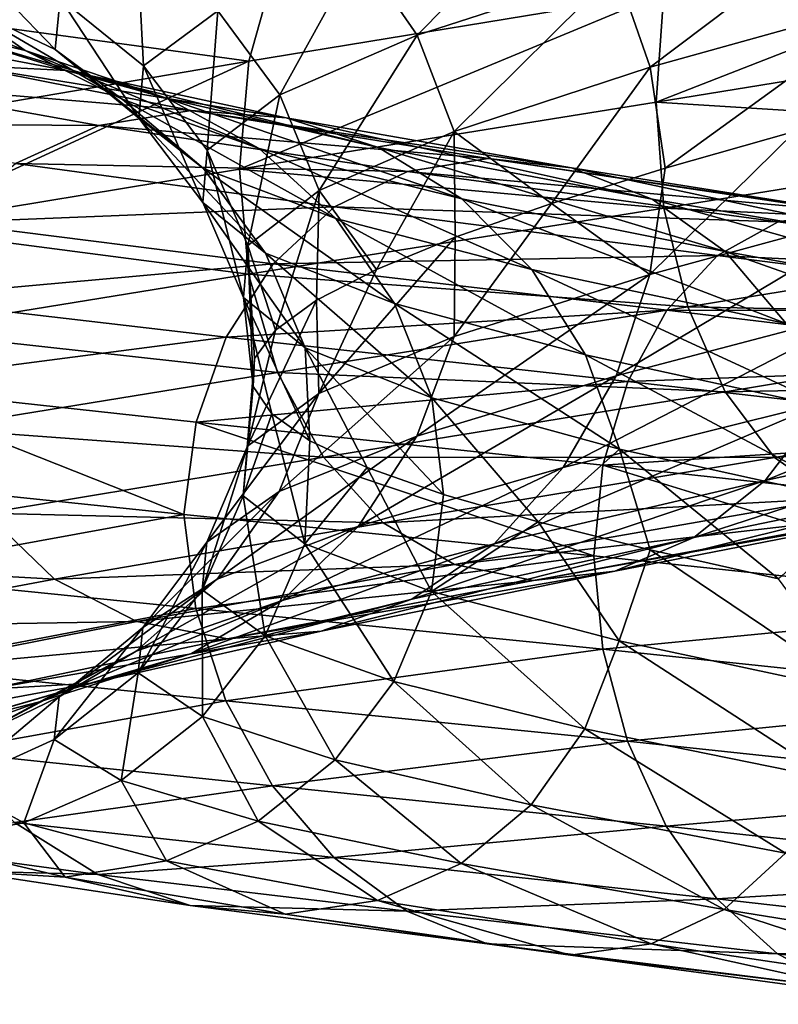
# Model space of a CAD drawing. Header units: metres. Extents: x -80 to 80, y -455 to 95.
# Tile 280 of 656: x -14.85 to -10.42, y -219.21 to -213.45. Entities that reach past the tile are written whole.
import ezdxf

# ---------------------------------------------------------------- set-up
doc = ezdxf.new("R2010")
doc.units = ezdxf.units.M
doc.layers.add('solid_501010_k_02', color=7, linetype='CONTINUOUS')
doc.layers.add('solid_501010_k_02_01', color=7, linetype='CONTINUOUS')

msp = doc.modelspace()

# ---------------------------------------------------------------- linework, layer by layer
at = {"layer": 'solid_501010_k_02'}
for points in [[(-12.529896, -213.545044, 1146.773682), (-12.869241, -213.053329, 1146.984009), (-11.6733, -212.675262, 1149.119019)], [(-11.365491, -213.167084, 1148.854858), (-12.529896, -213.545044, 1146.773682), (-11.6733, -212.675262, 1149.119019)], [(-11.169236, -213.73114, 1148.659302), (-11.365491, -213.167084, 1148.854858), (-9.87523, -212.754944, 1150.711548)], [(-9.704708, -213.321396, 1150.486084), (-11.169236, -213.73114, 1148.659302), (-9.87523, -212.754944, 1150.711548)], [(-8.342488, -212.843887, 1158.044189), (-11.134443, -213.93634, 1156.346924), (-8.37459, -213.487762, 1158.059326)], [(-8.342488, -212.843887, 1158.044189), (-11.08829, -213.297729, 1156.340454), (-11.134443, -213.93634, 1156.346924)], [(-14.129561, -213.724258, 1142.263794), (-14.61692, -213.327637, 1142.354126), (-14.167502, -213.007965, 1144.8479)], [(-13.695127, -213.401093, 1144.677002), (-14.129561, -213.724258, 1142.263794), (-14.167502, -213.007965, 1144.8479)], [(-14.645242, -213.628738, 1139.819824), (-15.2273, -213.351334, 1139.807251), (-15.197853, -213.057251, 1142.439575)], [(-14.61692, -213.327637, 1142.354126), (-14.645242, -213.628738, 1139.819824), (-15.197853, -213.057251, 1142.439575)], [(-13.334006, -213.893082, 1144.525024), (-13.695127, -213.401093, 1144.677002), (-12.869241, -213.053329, 1146.984009)], [(-12.529896, -213.545044, 1146.773682), (-13.334006, -213.893082, 1144.525024), (-12.869241, -213.053329, 1146.984009)], [(-13.343306, -213.087219, 1154.090942), (-15.35693, -213.444092, 1151.602539), (-13.514971, -213.696884, 1154.197998)], [(-13.343306, -213.087219, 1154.090942), (-13.514971, -213.696884, 1154.197998), (-11.08829, -213.297729, 1156.340454)], [(-12.313535, -214.106689, 1146.612061), (-12.529896, -213.545044, 1146.773682), (-11.365491, -213.167084, 1148.854858)], [(-11.169236, -213.73114, 1148.659302), (-12.313535, -214.106689, 1146.612061), (-11.365491, -213.167084, 1148.854858)], [(-14.82153, -213.634018, 1137.206543), (-15.447392, -213.481873, 1137.067627), (-15.870296, -213.209412, 1139.775391)], [(-15.2273, -213.351334, 1139.807251), (-14.82153, -213.634018, 1137.206543), (-15.870296, -213.209412, 1139.775391)], [(-11.08829, -213.297729, 1156.340454), (-13.569015, -214.327896, 1154.197998), (-11.134443, -213.93634, 1156.346924)], [(-11.08829, -213.297729, 1156.340454), (-13.514971, -213.696884, 1154.197998), (-13.569015, -214.327896, 1154.197998)], [(-14.254982, -213.91893, 1137.315674), (-14.82153, -213.634018, 1137.206543), (-15.2273, -213.351334, 1139.807251)], [(-14.645242, -213.628738, 1139.819824), (-14.254982, -213.91893, 1137.315674), (-15.2273, -213.351334, 1139.807251)], [(-14.156938, -214.029373, 1139.811157), (-14.645242, -213.628738, 1139.819824), (-14.61692, -213.327637, 1142.354126)], [(-14.129561, -213.724258, 1142.263794), (-14.156938, -214.029373, 1139.811157), (-14.61692, -213.327637, 1142.354126)], [(-9.704708, -213.321396, 1150.486084), (-11.080657, -214.322815, 1148.578369), (-11.169236, -213.73114, 1148.659302)], [(-9.704708, -213.321396, 1150.486084), (-10.318728, -214.105316, 1149.600586), (-11.080657, -214.322815, 1148.578369)], [(-13.756984, -214.216888, 1142.173096), (-14.129561, -213.724258, 1142.263794), (-13.695127, -213.401093, 1144.677002)], [(-13.334006, -213.893082, 1144.525024), (-13.756984, -214.216888, 1142.173096), (-13.695127, -213.401093, 1144.677002)], [(-14.580229, -213.751495, 1134.469482), (-15.189796, -213.720627, 1134.204712), (-16.093214, -213.463516, 1136.908813)], [(-15.447392, -213.481873, 1137.067627), (-14.580229, -213.751495, 1134.469482), (-16.093214, -213.463516, 1136.908813)], [(-15.35693, -213.444092, 1151.602539), (-15.554502, -214.043976, 1151.677368), (-13.514971, -213.696884, 1154.197998)], [(-13.989501, -213.914047, 1134.710938), (-14.580229, -213.751495, 1134.469482), (-15.447392, -213.481873, 1137.067627)], [(-14.82153, -213.634018, 1137.206543), (-13.989501, -213.914047, 1134.710938), (-15.447392, -213.481873, 1137.067627)], [(-8.37459, -213.487762, 1158.059326), (-11.134443, -213.93634, 1156.346924), (-8.343287, -214.111313, 1157.918823)], [(-13.103759, -214.452362, 1144.400269), (-13.334006, -213.893082, 1144.525024), (-12.529896, -213.545044, 1146.773682)], [(-12.313535, -214.106689, 1146.612061), (-13.103759, -214.452362, 1144.400269), (-12.529896, -213.545044, 1146.773682)], [(-13.454757, -214.20668, 1134.912476), (-13.989501, -213.914047, 1134.710938), (-14.82153, -213.634018, 1137.206543)], [(-14.254982, -213.91893, 1137.315674), (-13.454757, -214.20668, 1134.912476), (-14.82153, -213.634018, 1137.206543)], [(-13.779691, -214.324005, 1137.387817), (-14.254982, -213.91893, 1137.315674), (-14.645242, -213.628738, 1139.819824)], [(-14.156938, -214.029373, 1139.811157), (-13.779691, -214.324005, 1137.387817), (-14.645242, -213.628738, 1139.819824)], [(-13.514971, -213.696884, 1154.197998), (-15.621557, -214.66713, 1151.662354), (-13.569015, -214.327896, 1154.197998)], [(-13.514971, -213.696884, 1154.197998), (-15.554502, -214.043976, 1151.677368), (-15.621557, -214.66713, 1151.662354)], [(-15.189796, -213.720627, 1134.204712), (-13.850977, -213.984451, 1131.689453), (-15.780934, -213.822754, 1133.932983)], [(-13.295136, -214.027542, 1132.05249), (-13.850977, -213.984451, 1131.689453), (-15.189796, -213.720627, 1134.204712)], [(-14.580229, -213.751495, 1134.469482), (-13.295136, -214.027542, 1132.05249), (-15.189796, -213.720627, 1134.204712)], [(-12.756474, -214.200348, 1132.389038), (-13.295136, -214.027542, 1132.05249), (-14.580229, -213.751495, 1134.469482)], [(-13.989501, -213.914047, 1134.710938), (-12.756474, -214.200348, 1132.389038), (-14.580229, -213.751495, 1134.469482)], [(-13.783639, -214.523056, 1139.782715), (-14.156938, -214.029373, 1139.811157), (-14.129561, -213.724258, 1142.263794)], [(-13.756984, -214.216888, 1142.173096), (-13.783639, -214.523056, 1139.782715), (-14.129561, -213.724258, 1142.263794)], [(-11.169236, -213.73114, 1148.659302), (-11.74542, -214.529236, 1147.494263), (-12.313535, -214.106689, 1146.612061)], [(-11.169236, -213.73114, 1148.659302), (-11.080657, -214.322815, 1148.578369), (-11.74542, -214.529236, 1147.494263)], [(-15.780934, -213.822754, 1133.932983), (-14.390012, -214.072906, 1131.322144), (-16.316484, -214.059006, 1133.670044)], [(-13.850977, -213.984451, 1131.689453), (-14.390012, -214.072906, 1131.322144), (-15.780934, -213.822754, 1133.932983)], [(-13.006146, -214.61647, 1135.062134), (-13.454757, -214.20668, 1134.912476), (-14.254982, -213.91893, 1137.315674)], [(-13.779691, -214.324005, 1137.387817), (-13.006146, -214.61647, 1135.062134), (-14.254982, -213.91893, 1137.315674)], [(-12.268863, -214.500702, 1132.676514), (-12.756474, -214.200348, 1132.389038), (-13.989501, -213.914047, 1134.710938)], [(-13.454757, -214.20668, 1134.912476), (-12.268863, -214.500702, 1132.676514), (-13.989501, -213.914047, 1134.710938)], [(-13.519434, -214.773941, 1142.086914), (-13.756984, -214.216888, 1142.173096), (-13.334006, -213.893082, 1144.525024)], [(-13.103759, -214.452362, 1144.400269), (-13.519434, -214.773941, 1142.086914), (-13.334006, -213.893082, 1144.525024)], [(-13.850977, -213.984451, 1131.689453), (-12.115266, -214.265106, 1129.43396), (-14.390012, -214.072906, 1131.322144)], [(-11.62908, -214.319748, 1129.884888), (-12.115266, -214.265106, 1129.43396), (-13.850977, -213.984451, 1131.689453)], [(-13.295136, -214.027542, 1132.05249), (-11.62908, -214.319748, 1129.884888), (-13.850977, -213.984451, 1131.689453)], [(-11.134443, -213.93634, 1156.346924), (-13.569015, -214.327896, 1154.197998), (-11.089353, -214.55513, 1156.212402)], [(-11.134443, -213.93634, 1156.346924), (-11.089353, -214.55513, 1156.212402), (-8.343287, -214.111313, 1157.918823)], [(-13.416339, -214.819061, 1137.420776), (-13.779691, -214.324005, 1137.387817), (-14.156938, -214.029373, 1139.811157)], [(-13.783639, -214.523056, 1139.782715), (-13.416339, -214.819061, 1137.420776), (-14.156938, -214.029373, 1139.811157)], [(-11.157919, -214.502319, 1130.306274), (-11.62908, -214.319748, 1129.884888), (-13.295136, -214.027542, 1132.05249)], [(-12.756474, -214.200348, 1132.389038), (-11.157919, -214.502319, 1130.306274), (-13.295136, -214.027542, 1132.05249)], [(-14.390012, -214.072906, 1131.322144), (-14.87836, -214.294647, 1130.972534), (-16.316484, -214.059006, 1133.670044)], [(-14.390012, -214.072906, 1131.322144), (-12.586753, -214.340759, 1128.981323), (-14.87836, -214.294647, 1130.972534)], [(-12.115266, -214.265106, 1129.43396), (-12.586753, -214.340759, 1128.981323), (-14.390012, -214.072906, 1131.322144)], [(-11.170726, -214.943405, 1148.528442), (-11.080657, -214.322815, 1148.578369), (-10.318728, -214.105316, 1149.600586)], [(-9.706003, -214.544418, 1150.357788), (-11.170726, -214.943405, 1148.528442), (-10.318728, -214.105316, 1149.600586)], [(-12.313535, -214.106689, 1146.612061), (-12.767922, -214.913895, 1145.164307), (-13.103759, -214.452362, 1144.400269)], [(-12.313535, -214.106689, 1146.612061), (-12.30888, -214.72583, 1146.354004), (-12.767922, -214.913895, 1145.164307)], [(-12.313535, -214.106689, 1146.612061), (-11.74542, -214.529236, 1147.494263), (-12.30888, -214.72583, 1146.354004)], [(-8.343287, -214.111313, 1157.918823), (-11.089353, -214.55513, 1156.212402), (-8.238029, -214.692459, 1157.6427)], [(-13.545628, -215.078064, 1139.73584), (-13.783639, -214.523056, 1139.782715), (-13.756984, -214.216888, 1142.173096)], [(-13.519434, -214.773941, 1142.086914), (-13.545628, -215.078064, 1139.73584), (-13.756984, -214.216888, 1142.173096)], [(-11.859793, -214.915298, 1132.897705), (-12.268863, -214.500702, 1132.676514), (-13.454757, -214.20668, 1134.912476)], [(-13.006146, -214.61647, 1135.062134), (-11.859793, -214.915298, 1132.897705), (-13.454757, -214.20668, 1134.912476)], [(-10.731412, -214.810104, 1130.670288), (-11.157919, -214.502319, 1130.306274), (-12.756474, -214.200348, 1132.389038)], [(-12.268863, -214.500702, 1132.676514), (-10.731412, -214.810104, 1130.670288), (-12.756474, -214.200348, 1132.389038)], [(-12.115266, -214.265106, 1129.43396), (-10.030999, -214.572556, 1127.501099), (-12.586753, -214.340759, 1128.981323)], [(-9.628454, -214.63768, 1128.026855), (-10.030999, -214.572556, 1127.501099), (-12.115266, -214.265106, 1129.43396)], [(-11.62908, -214.319748, 1129.884888), (-9.628454, -214.63768, 1128.026855), (-12.115266, -214.265106, 1129.43396)], [(-13.569015, -214.327896, 1154.197998), (-15.621557, -214.66713, 1151.662354), (-13.516266, -214.941681, 1154.067383)], [(-14.87836, -214.294647, 1130.972534), (-13.013905, -214.548981, 1128.554199), (-15.288395, -214.640045, 1130.659546)], [(-12.586753, -214.340759, 1128.981323), (-13.013905, -214.548981, 1128.554199), (-14.87836, -214.294647, 1130.972534)], [(-12.663192, -215.113174, 1135.153931), (-13.006146, -214.61647, 1135.062134), (-13.779691, -214.324005, 1137.387817)], [(-13.416339, -214.819061, 1137.420776), (-12.663192, -215.113174, 1135.153931), (-13.779691, -214.324005, 1137.387817)], [(-13.569015, -214.327896, 1154.197998), (-13.516266, -214.941681, 1154.067383), (-11.089353, -214.55513, 1156.212402)], [(-11.170726, -214.943405, 1148.528442), (-11.74542, -214.529236, 1147.494263), (-11.080657, -214.322815, 1148.578369)], [(-9.238351, -214.829163, 1128.520386), (-9.628454, -214.63768, 1128.026855), (-11.62908, -214.319748, 1129.884888)], [(-11.157919, -214.502319, 1130.306274), (-9.238351, -214.829163, 1128.520386), (-11.62908, -214.319748, 1129.884888)], [(-12.586753, -214.340759, 1128.981323), (-10.421373, -214.636688, 1126.975708), (-13.013905, -214.548981, 1128.554199)], [(-10.030999, -214.572556, 1127.501099), (-10.421373, -214.636688, 1126.975708), (-12.586753, -214.340759, 1128.981323)], [(-13.103759, -214.452362, 1144.400269), (-13.358002, -215.268204, 1142.676514), (-13.519434, -214.773941, 1142.086914)], [(-13.103759, -214.452362, 1144.400269), (-13.119181, -215.094543, 1143.933838), (-13.358002, -215.268204, 1142.676514)], [(-13.103759, -214.452362, 1144.400269), (-12.767922, -214.913895, 1145.164307), (-13.119181, -215.094543, 1143.933838)], [(-10.373604, -215.229446, 1130.955566), (-10.731412, -214.810104, 1130.670288), (-12.268863, -214.500702, 1132.676514)], [(-11.859793, -214.915298, 1132.897705), (-10.373604, -215.229446, 1130.955566), (-12.268863, -214.500702, 1132.676514)], [(-8.885219, -215.143814, 1128.949707), (-9.238351, -214.829163, 1128.520386), (-11.157919, -214.502319, 1130.306274)], [(-10.731412, -214.810104, 1130.670288), (-8.885219, -215.143814, 1128.949707), (-11.157919, -214.502319, 1130.306274)], [(-13.013905, -214.548981, 1128.554199), (-13.372557, -214.880737, 1128.176025), (-15.288395, -214.640045, 1130.659546)], [(-13.18467, -215.372269, 1137.41272), (-13.416339, -214.819061, 1137.420776), (-13.783639, -214.523056, 1139.782715)], [(-13.545628, -215.078064, 1139.73584), (-13.18467, -215.372269, 1137.41272), (-13.783639, -214.523056, 1139.782715)], [(-11.089353, -214.55513, 1156.212402), (-13.516266, -214.941681, 1154.067383), (-10.949449, -215.133148, 1155.955811)], [(-13.013905, -214.548981, 1128.554199), (-10.775039, -214.832809, 1126.482544), (-13.372557, -214.880737, 1128.176025)], [(-10.421373, -214.636688, 1126.975708), (-10.775039, -214.832809, 1126.482544), (-13.013905, -214.548981, 1128.554199)], [(-12.315177, -215.3069, 1146.47876), (-12.30888, -214.72583, 1146.354004), (-11.74542, -214.529236, 1147.494263)], [(-11.170726, -214.943405, 1148.528442), (-12.315177, -215.3069, 1146.47876), (-11.74542, -214.529236, 1147.494263)], [(-11.368299, -215.535873, 1148.598877), (-11.170726, -214.943405, 1148.528442), (-9.706003, -214.544418, 1150.357788)], [(-9.877669, -215.145096, 1150.460571), (-11.368299, -215.535873, 1148.598877), (-9.706003, -214.544418, 1150.357788)], [(-11.089353, -214.55513, 1156.212402), (-10.949449, -215.133148, 1155.955811), (-8.238029, -214.692459, 1157.6427)], [(-11.547066, -215.413895, 1133.044067), (-11.859793, -214.915298, 1132.897705), (-13.006146, -214.61647, 1135.062134)], [(-12.663192, -215.113174, 1135.153931), (-11.547066, -215.413895, 1133.044067), (-13.006146, -214.61647, 1135.062134)], [(-10.030999, -214.572556, 1127.501099), (-7.660126, -214.916122, 1125.942627), (-10.421373, -214.636688, 1126.975708)], [(-15.621557, -214.66713, 1151.662354), (-15.555992, -215.273956, 1151.544556), (-13.516266, -214.941681, 1154.067383)], [(-15.288395, -214.640045, 1130.659546), (-13.372557, -214.880737, 1128.176025), (-15.602272, -215.081818, 1130.397705)], [(-10.421373, -214.636688, 1126.975708), (-7.958233, -214.970383, 1125.359131), (-10.775039, -214.832809, 1126.482544)], [(-7.660126, -214.916122, 1125.942627), (-7.958233, -214.970383, 1125.359131), (-10.421373, -214.636688, 1126.975708)], [(-13.105508, -215.639542, 1144.264648), (-12.767922, -214.913895, 1145.164307), (-12.30888, -214.72583, 1146.354004)], [(-12.315177, -215.3069, 1146.47876), (-13.105508, -215.639542, 1144.264648), (-12.30888, -214.72583, 1146.354004)], [(-8.238029, -214.692459, 1157.6427), (-10.949449, -215.133148, 1155.955811), (-8.072939, -215.19104, 1157.251465)], [(-13.519434, -214.773941, 1142.086914), (-13.488333, -215.598892, 1140.124634), (-13.545628, -215.078064, 1139.73584)], [(-13.519434, -214.773941, 1142.086914), (-13.358002, -215.268204, 1142.676514), (-13.481264, -215.435715, 1141.404907)], [(-13.519434, -214.773941, 1142.086914), (-13.481264, -215.435715, 1141.404907), (-13.488333, -215.598892, 1140.124634)], [(-12.444529, -215.664902, 1135.182983), (-12.663192, -215.113174, 1135.153931), (-13.416339, -214.819061, 1137.420776)], [(-13.18467, -215.372269, 1137.41272), (-12.444529, -215.664902, 1135.182983), (-13.416339, -214.819061, 1137.420776)], [(-10.775039, -214.832809, 1126.482544), (-11.07199, -215.152481, 1126.048584), (-13.372557, -214.880737, 1128.176025)], [(-10.775039, -214.832809, 1126.482544), (-8.228309, -215.156265, 1124.812988), (-11.07199, -215.152481, 1126.048584)], [(-7.958233, -214.970383, 1125.359131), (-8.228309, -215.156265, 1124.812988), (-10.775039, -214.832809, 1126.482544)], [(-8.588966, -215.567627, 1129.289307), (-8.885219, -215.143814, 1128.949707), (-10.731412, -214.810104, 1130.670288)], [(-10.373604, -215.229446, 1130.955566), (-8.588966, -215.567627, 1129.289307), (-10.731412, -214.810104, 1130.670288)], [(-13.372557, -214.880737, 1128.176025), (-13.6471, -215.309494, 1127.863892), (-15.602272, -215.081818, 1130.397705)], [(-13.372557, -214.880737, 1128.176025), (-11.07199, -215.152481, 1126.048584), (-13.6471, -215.309494, 1127.863892)], [(-13.516266, -214.941681, 1154.067383), (-15.555992, -215.273956, 1151.544556), (-13.345744, -215.516083, 1153.83606)], [(-13.516266, -214.941681, 1154.067383), (-13.345744, -215.516083, 1153.83606), (-10.949449, -215.133148, 1155.955811)], [(-13.105508, -215.639542, 1144.264648), (-13.119181, -215.094543, 1143.933838), (-12.767922, -214.913895, 1145.164307)], [(-12.53299, -215.889908, 1146.513062), (-12.315177, -215.3069, 1146.47876), (-11.170726, -214.943405, 1148.528442)], [(-11.368299, -215.535873, 1148.598877), (-12.53299, -215.889908, 1146.513062), (-11.170726, -214.943405, 1148.528442)], [(-10.100066, -215.730042, 1131.150513), (-10.373604, -215.229446, 1130.955566), (-11.859793, -214.915298, 1132.897705)], [(-11.547066, -215.413895, 1133.044067), (-10.100066, -215.730042, 1131.150513), (-11.859793, -214.915298, 1132.897705)], [(-15.602272, -215.081818, 1130.397705), (-13.6471, -215.309494, 1127.863892), (-15.803, -215.591507, 1130.20105)], [(-13.545628, -215.078064, 1139.73584), (-13.488333, -215.598892, 1140.124634), (-13.37958, -215.758896, 1138.846924)], [(-13.545628, -215.078064, 1139.73584), (-13.37958, -215.758896, 1138.846924), (-13.15685, -215.916351, 1137.588379)], [(-13.545628, -215.078064, 1139.73584), (-13.15685, -215.916351, 1137.588379), (-13.18467, -215.372269, 1137.41272)], [(-13.521237, -215.94751, 1141.949097), (-13.358002, -215.268204, 1142.676514), (-13.119181, -215.094543, 1143.933838)], [(-13.105508, -215.639542, 1144.264648), (-13.521237, -215.94751, 1141.949097), (-13.119181, -215.094543, 1143.933838)], [(-10.949449, -215.133148, 1155.955811), (-13.345744, -215.516083, 1153.83606), (-10.730022, -215.630203, 1155.596069)], [(-11.347675, -215.964432, 1133.107544), (-11.547066, -215.413895, 1133.044067), (-12.663192, -215.113174, 1135.153931)], [(-12.444529, -215.664902, 1135.182983), (-11.347675, -215.964432, 1133.107544), (-12.663192, -215.113174, 1135.153931)], [(-10.949449, -215.133148, 1155.955811), (-10.730022, -215.630203, 1155.596069), (-8.072939, -215.19104, 1157.251465)], [(-11.07199, -215.152481, 1126.048584), (-11.299303, -215.569778, 1125.693726), (-13.6471, -215.309494, 1127.863892)], [(-11.677239, -216.07222, 1148.751953), (-11.368299, -215.535873, 1148.598877), (-9.877669, -215.145096, 1150.460571)], [(-10.146102, -215.69101, 1150.663452), (-11.677239, -216.07222, 1148.751953), (-9.877669, -215.145096, 1150.460571)], [(-11.07199, -215.152481, 1126.048584), (-8.455073, -215.465775, 1124.334351), (-11.299303, -215.569778, 1125.693726)], [(-8.228309, -215.156265, 1124.812988), (-8.455073, -215.465775, 1124.334351), (-11.07199, -215.152481, 1126.048584)], [(-13.6471, -215.309494, 1127.863892), (-13.822676, -215.807648, 1127.63501), (-15.803, -215.591507, 1130.20105)], [(-15.555992, -215.273956, 1151.544556), (-15.359736, -215.84436, 1151.343262), (-13.345744, -215.516083, 1153.83606)], [(-13.6471, -215.309494, 1127.863892), (-11.299303, -215.569778, 1125.693726), (-13.822676, -215.807648, 1127.63501)], [(-13.521237, -215.94751, 1141.949097), (-13.481264, -215.435715, 1141.404907), (-13.358002, -215.268204, 1142.676514)], [(-13.337299, -216.212082, 1144.260132), (-13.105508, -215.639542, 1144.264648), (-12.315177, -215.3069, 1146.47876)], [(-12.53299, -215.889908, 1146.513062), (-13.337299, -216.212082, 1144.260132), (-12.315177, -215.3069, 1146.47876)], [(-10.49677, -216.147812, 1150.956421), (-10.146102, -215.69101, 1150.663452), (-8.324318, -215.267502, 1152.291138)], [(-8.612022, -215.732697, 1152.638916), (-10.49677, -216.147812, 1150.956421), (-8.324318, -215.267502, 1152.291138)], [(-13.18467, -215.372269, 1137.41272), (-13.15685, -215.916351, 1137.588379), (-12.821924, -216.07283, 1136.358276)], [(-13.18467, -215.372269, 1137.41272), (-12.821924, -216.07283, 1136.358276), (-12.376366, -216.230179, 1135.16333)], [(-13.18467, -215.372269, 1137.41272), (-12.376366, -216.230179, 1135.16333), (-12.444529, -215.664902, 1135.182983)], [(-9.925662, -216.279724, 1131.244507), (-10.100066, -215.730042, 1131.150513), (-11.547066, -215.413895, 1133.044067)], [(-11.347675, -215.964432, 1133.107544), (-9.925662, -216.279724, 1131.244507), (-11.547066, -215.413895, 1133.044067)], [(-13.547435, -216.237793, 1139.595947), (-13.488333, -215.598892, 1140.124634), (-13.481264, -215.435715, 1141.404907)], [(-13.521237, -215.94751, 1141.949097), (-13.547435, -216.237793, 1139.595947), (-13.481264, -215.435715, 1141.404907)], [(-8.455073, -215.465775, 1124.334351), (-8.62866, -215.873505, 1123.944946), (-11.299303, -215.569778, 1125.693726)], [(-13.345744, -215.516083, 1153.83606), (-15.359736, -215.84436, 1151.343262), (-13.078296, -216.011719, 1153.516479)], [(-13.345744, -215.516083, 1153.83606), (-13.078296, -216.011719, 1153.516479), (-10.730022, -215.630203, 1155.596069)], [(-12.873584, -216.4151, 1146.610352), (-12.53299, -215.889908, 1146.513062), (-11.368299, -215.535873, 1148.598877)], [(-11.677239, -216.07222, 1148.751953), (-12.873584, -216.4151, 1146.610352), (-11.368299, -215.535873, 1148.598877)], [(-15.803, -215.591507, 1130.20105), (-13.893125, -216.346619, 1127.515869), (-15.878554, -216.139999, 1130.091797)], [(-15.803, -215.591507, 1130.20105), (-13.822676, -215.807648, 1127.63501), (-13.893125, -216.346619, 1127.515869)], [(-11.299303, -215.569778, 1125.693726), (-11.444672, -216.057831, 1125.437012), (-13.822676, -215.807648, 1127.63501)], [(-13.547435, -216.237793, 1139.595947), (-13.37958, -215.758896, 1138.846924), (-13.488333, -215.598892, 1140.124634)], [(-11.299303, -215.569778, 1125.693726), (-8.62866, -215.873505, 1123.944946), (-11.444672, -216.057831, 1125.437012)], [(-13.760382, -216.50885, 1141.903931), (-13.521237, -215.94751, 1141.949097), (-13.105508, -215.639542, 1144.264648)], [(-13.337299, -216.212082, 1144.260132), (-13.760382, -216.50885, 1141.903931), (-13.105508, -215.639542, 1144.264648)], [(-10.730022, -215.630203, 1155.596069), (-13.078296, -216.011719, 1153.516479), (-10.442995, -216.013809, 1155.153687)], [(-12.444529, -215.664902, 1135.182983), (-12.376366, -216.230179, 1135.16333), (-11.823582, -216.390106, 1134.010864)], [(-12.444529, -215.664902, 1135.182983), (-11.823582, -216.390106, 1134.010864), (-11.347675, -215.964432, 1133.107544)], [(-12.080827, -216.518585, 1148.980347), (-11.677239, -216.07222, 1148.751953), (-10.146102, -215.69101, 1150.663452)], [(-10.49677, -216.147812, 1150.956421), (-12.080827, -216.518585, 1148.980347), (-10.146102, -215.69101, 1150.663452)], [(-13.547435, -216.237793, 1139.595947), (-13.18643, -216.518326, 1137.270874), (-13.37958, -215.758896, 1138.846924)], [(-13.18643, -216.518326, 1137.270874), (-13.15685, -215.916351, 1137.588379), (-13.37958, -215.758896, 1138.846924)], [(-10.914412, -216.482178, 1151.328979), (-10.49677, -216.147812, 1150.956421), (-8.612022, -215.732697, 1152.638916)], [(-8.954675, -216.075577, 1153.076416), (-10.914412, -216.482178, 1151.328979), (-8.612022, -215.732697, 1152.638916)], [(-13.822676, -215.807648, 1127.63501), (-11.4989, -216.589432, 1125.300659), (-13.893125, -216.346619, 1127.515869)], [(-13.822676, -215.807648, 1127.63501), (-11.444672, -216.057831, 1125.437012), (-11.4989, -216.589432, 1125.300659)], [(-15.359736, -215.84436, 1151.343262), (-15.051929, -216.33876, 1151.071533), (-13.078296, -216.011719, 1153.516479)], [(-13.69975, -216.724854, 1144.297119), (-13.337299, -216.212082, 1144.260132), (-12.53299, -215.889908, 1146.513062)], [(-12.873584, -216.4151, 1146.610352), (-13.69975, -216.724854, 1144.297119), (-12.53299, -215.889908, 1146.513062)], [(-8.62866, -215.873505, 1123.944946), (-8.739671, -216.353195, 1123.666016), (-11.444672, -216.057831, 1125.437012)], [(-13.787043, -216.787521, 1139.509644), (-13.547435, -216.237793, 1139.595947), (-13.521237, -215.94751, 1141.949097)], [(-13.760382, -216.50885, 1141.903931), (-13.787043, -216.787521, 1139.509644), (-13.521237, -215.94751, 1141.949097)], [(-13.18643, -216.518326, 1137.270874), (-12.821924, -216.07283, 1136.358276), (-13.15685, -215.916351, 1137.588379)], [(-11.347675, -215.964432, 1133.107544), (-11.823582, -216.390106, 1134.010864), (-11.168512, -216.553925, 1132.911743)], [(-11.347675, -215.964432, 1133.107544), (-11.168512, -216.553925, 1132.911743), (-10.418626, -216.722549, 1131.879395)], [(-11.347675, -215.964432, 1133.107544), (-10.418626, -216.722549, 1131.879395), (-9.925662, -216.279724, 1131.244507)], [(-13.078296, -216.011719, 1153.516479), (-15.051929, -216.33876, 1151.071533), (-12.728453, -216.396271, 1153.127319)], [(-13.078296, -216.011719, 1153.516479), (-12.728453, -216.396271, 1153.127319), (-10.442995, -216.013809, 1155.153687)], [(-10.442995, -216.013809, 1155.153687), (-12.728453, -216.396271, 1153.127319), (-10.100859, -216.253815, 1154.650513)], [(-11.444672, -216.057831, 1125.437012), (-8.78678, -216.877762, 1123.523071), (-11.4989, -216.589432, 1125.300659)], [(-11.444672, -216.057831, 1125.437012), (-8.739671, -216.353195, 1123.666016), (-8.78678, -216.877762, 1123.523071)], [(-13.318519, -216.849228, 1146.766357), (-12.873584, -216.4151, 1146.610352), (-11.677239, -216.07222, 1148.751953)], [(-12.080827, -216.518585, 1148.980347), (-13.318519, -216.849228, 1146.766357), (-11.677239, -216.07222, 1148.751953)], [(-13.18643, -216.518326, 1137.270874), (-12.446189, -216.797821, 1135.039185), (-12.821924, -216.07283, 1136.358276)], [(-12.446189, -216.797821, 1135.039185), (-12.376366, -216.230179, 1135.16333), (-12.821924, -216.07283, 1136.358276)], [(-11.375404, -216.678497, 1151.760376), (-10.914412, -216.482178, 1151.328979), (-8.954675, -216.075577, 1153.076416)], [(-9.332893, -216.279999, 1153.579102), (-11.375404, -216.678497, 1151.760376), (-8.954675, -216.075577, 1153.076416)], [(-15.878554, -216.139999, 1130.091797), (-13.893125, -216.346619, 1127.515869), (-15.804515, -216.695145, 1130.057495)], [(-12.561496, -216.842255, 1149.276489), (-12.080827, -216.518585, 1148.980347), (-10.49677, -216.147812, 1150.956421)], [(-10.914412, -216.482178, 1151.328979), (-12.561496, -216.842255, 1149.276489), (-10.49677, -216.147812, 1150.956421)], [(-14.13433, -217.008255, 1141.878174), (-13.760382, -216.50885, 1141.903931), (-13.337299, -216.212082, 1144.260132)], [(-13.69975, -216.724854, 1144.297119), (-14.13433, -217.008255, 1141.878174), (-13.337299, -216.212082, 1144.260132)], [(-12.446189, -216.797821, 1135.039185), (-11.823582, -216.390106, 1134.010864), (-12.376366, -216.230179, 1135.16333)], [(-13.787043, -216.787521, 1139.509644), (-13.419653, -217.056351, 1137.143921), (-13.547435, -216.237793, 1139.595947)], [(-13.419653, -217.056351, 1137.143921), (-13.18643, -216.518326, 1137.270874), (-13.547435, -216.237793, 1139.595947)], [(-12.728453, -216.396271, 1153.127319), (-12.31144, -216.639679, 1152.687744), (-10.100859, -216.253815, 1154.650513)], [(-10.100859, -216.253815, 1154.650513), (-12.31144, -216.639679, 1152.687744), (-9.722902, -216.341034, 1154.114624)], [(-11.850767, -216.732422, 1152.222656), (-11.375404, -216.678497, 1151.760376), (-9.332893, -216.279999, 1153.579102)], [(-9.722902, -216.341034, 1154.114624), (-11.850767, -216.732422, 1152.222656), (-9.332893, -216.279999, 1153.579102)], [(-15.051929, -216.33876, 1151.071533), (-16.594011, -216.61647, 1148.330566), (-14.64929, -216.725006, 1150.745361)], [(-13.893125, -216.346619, 1127.515869), (-13.823999, -216.896179, 1127.48999), (-15.804515, -216.695145, 1130.057495)], [(-15.051929, -216.33876, 1151.071533), (-14.64929, -216.725006, 1150.745361), (-12.728453, -216.396271, 1153.127319)], [(-13.893125, -216.346619, 1127.515869), (-11.4989, -216.589432, 1125.300659), (-13.823999, -216.896179, 1127.48999)], [(-12.31144, -216.639679, 1152.687744), (-11.850767, -216.732422, 1152.222656), (-9.722902, -216.341034, 1154.114624)], [(-12.728453, -216.396271, 1153.127319), (-14.64929, -216.725006, 1150.745361), (-12.31144, -216.639679, 1152.687744)], [(-12.446189, -216.797821, 1135.039185), (-11.34919, -217.085129, 1132.961792), (-11.823582, -216.390106, 1134.010864)], [(-11.34919, -217.085129, 1132.961792), (-11.168512, -216.553925, 1132.911743), (-11.823582, -216.390106, 1134.010864)], [(-14.173239, -217.145264, 1144.375122), (-13.69975, -216.724854, 1144.297119), (-12.873584, -216.4151, 1146.610352)], [(-13.318519, -216.849228, 1146.766357), (-14.173239, -217.145264, 1144.375122), (-12.873584, -216.4151, 1146.610352)], [(-14.161716, -217.272964, 1139.420166), (-13.787043, -216.787521, 1139.509644), (-13.760382, -216.50885, 1141.903931)], [(-14.13433, -217.008255, 1141.878174), (-14.161716, -217.272964, 1139.420166), (-13.760382, -216.50885, 1141.903931)], [(-13.848433, -217.160294, 1146.976807), (-13.318519, -216.849228, 1146.766357), (-12.080827, -216.518585, 1148.980347)], [(-12.561496, -216.842255, 1149.276489), (-13.848433, -217.160294, 1146.976807), (-12.080827, -216.518585, 1148.980347)], [(-13.419653, -217.056351, 1137.143921), (-12.66632, -217.324402, 1134.873291), (-13.18643, -216.518326, 1137.270874)], [(-12.66632, -217.324402, 1134.873291), (-12.446189, -216.797821, 1135.039185), (-13.18643, -216.518326, 1137.270874)], [(-13.092054, -217.028305, 1149.623779), (-12.561496, -216.842255, 1149.276489), (-10.914412, -216.482178, 1151.328979)], [(-11.375404, -216.678497, 1151.760376), (-13.092054, -217.028305, 1149.623779), (-10.914412, -216.482178, 1151.328979)], [(-11.34919, -217.085129, 1132.961792), (-9.926986, -217.389435, 1131.09668), (-11.168512, -216.553925, 1132.911743)], [(-9.926986, -217.389435, 1131.09668), (-10.418626, -216.722549, 1131.879395), (-11.168512, -216.553925, 1132.911743)], [(-16.594011, -216.61647, 1148.330566), (-16.150124, -217.005142, 1148.075439), (-14.64929, -216.725006, 1150.745361)], [(-14.64929, -216.725006, 1150.745361), (-14.169346, -216.973083, 1150.381226), (-12.31144, -216.639679, 1152.687744)], [(-12.31144, -216.639679, 1152.687744), (-14.169346, -216.973083, 1150.381226), (-11.850767, -216.732422, 1152.222656)], [(-11.4989, -216.589432, 1125.300659), (-11.445768, -217.133423, 1125.290405), (-13.823999, -216.896179, 1127.48999)], [(-11.4989, -216.589432, 1125.300659), (-8.78678, -216.877762, 1123.523071), (-11.445768, -217.133423, 1125.290405)], [(-15.804515, -216.695145, 1130.057495), (-13.823999, -216.896179, 1127.48999), (-15.605124, -217.238449, 1130.117188)], [(-13.639154, -217.073105, 1149.999634), (-13.092054, -217.028305, 1149.623779), (-11.375404, -216.678497, 1151.760376)], [(-11.850767, -216.732422, 1152.222656), (-13.639154, -217.073105, 1149.999634), (-11.375404, -216.678497, 1151.760376)], [(-14.64929, -216.725006, 1150.745361), (-16.150124, -217.005142, 1148.075439), (-14.169346, -216.973083, 1150.381226)], [(-14.622839, -217.413803, 1141.87439), (-14.13433, -217.008255, 1141.878174), (-13.69975, -216.724854, 1144.297119)], [(-14.173239, -217.145264, 1144.375122), (-14.622839, -217.413803, 1141.87439), (-13.69975, -216.724854, 1144.297119)], [(-14.169346, -216.973083, 1150.381226), (-13.639154, -217.073105, 1149.999634), (-11.850767, -216.732422, 1152.222656)], [(-14.161716, -217.272964, 1139.420166), (-13.784342, -217.527649, 1136.991455), (-13.787043, -216.787521, 1139.509644)], [(-13.784342, -217.527649, 1136.991455), (-13.419653, -217.056351, 1137.143921), (-13.787043, -216.787521, 1139.509644)], [(-12.66632, -217.324402, 1134.873291), (-11.549918, -217.600845, 1132.759644), (-12.446189, -216.797821, 1135.039185)], [(-11.549918, -217.600845, 1132.759644), (-11.34919, -217.085129, 1132.961792), (-12.446189, -216.797821, 1135.039185)], [(-14.73716, -217.442078, 1144.492676), (-14.173239, -217.145264, 1144.375122), (-13.318519, -216.849228, 1146.766357)], [(-13.848433, -217.160294, 1146.976807), (-14.73716, -217.442078, 1144.492676), (-13.318519, -216.849228, 1146.766357)], [(-14.433348, -217.334137, 1147.229614), (-13.848433, -217.160294, 1146.976807), (-12.561496, -216.842255, 1149.276489)], [(-13.092054, -217.028305, 1149.623779), (-14.433348, -217.334137, 1147.229614), (-12.561496, -216.842255, 1149.276489)], [(-13.823999, -216.896179, 1127.48999), (-13.649595, -217.437012, 1127.580566), (-15.605124, -217.238449, 1130.117188)], [(-13.823999, -216.896179, 1127.48999), (-11.445768, -217.133423, 1125.290405), (-13.649595, -217.437012, 1127.580566)], [(-8.78678, -216.877762, 1123.523071), (-8.740508, -217.418365, 1123.517456), (-11.445768, -217.133423, 1125.290405)], [(-16.150124, -217.005142, 1148.075439), (-15.621009, -217.259109, 1147.796021), (-14.169346, -216.973083, 1150.381226)], [(-14.169346, -216.973083, 1150.381226), (-15.621009, -217.259109, 1147.796021), (-13.639154, -217.073105, 1149.999634)], [(-15.036499, -217.367966, 1147.508423), (-14.433348, -217.334137, 1147.229614), (-13.092054, -217.028305, 1149.623779)], [(-13.639154, -217.073105, 1149.999634), (-15.036499, -217.367966, 1147.508423), (-13.092054, -217.028305, 1149.623779)], [(-14.651171, -217.662949, 1139.333374), (-14.161716, -217.272964, 1139.420166), (-14.13433, -217.008255, 1141.878174)], [(-14.622839, -217.413803, 1141.87439), (-14.651171, -217.662949, 1139.333374), (-14.13433, -217.008255, 1141.878174)], [(-15.621009, -217.259109, 1147.796021), (-15.036499, -217.367966, 1147.508423), (-13.639154, -217.073105, 1149.999634)], [(-13.784342, -217.527649, 1136.991455), (-13.010536, -217.781784, 1134.6604), (-13.419653, -217.056351, 1137.143921)], [(-13.010536, -217.781784, 1134.6604), (-12.66632, -217.324402, 1134.873291), (-13.419653, -217.056351, 1137.143921)], [(-11.549918, -217.600845, 1132.759644), (-10.10256, -217.895187, 1130.862061), (-11.34919, -217.085129, 1132.961792)], [(-10.10256, -217.895187, 1130.862061), (-9.926986, -217.389435, 1131.09668), (-11.34919, -217.085129, 1132.961792)], [(-15.204649, -217.695145, 1141.89502), (-14.622839, -217.413803, 1141.87439), (-14.173239, -217.145264, 1144.375122)], [(-14.73716, -217.442078, 1144.492676), (-15.204649, -217.695145, 1141.89502), (-14.173239, -217.145264, 1144.375122)], [(-11.445768, -217.133423, 1125.290405), (-11.301368, -217.672348, 1125.407104), (-13.649595, -217.437012, 1127.580566)], [(-11.445768, -217.133423, 1125.290405), (-8.740508, -217.418365, 1123.517456), (-11.301368, -217.672348, 1125.407104)], [(-15.359612, -217.602051, 1144.643433), (-14.73716, -217.442078, 1144.492676), (-13.848433, -217.160294, 1146.976807)], [(-14.433348, -217.334137, 1147.229614), (-15.359612, -217.602051, 1144.643433), (-13.848433, -217.160294, 1146.976807)], [(-15.605124, -217.238449, 1130.117188), (-13.649595, -217.437012, 1127.580566), (-15.292397, -217.732971, 1130.257446)], [(-14.651171, -217.662949, 1139.333374), (-14.260754, -217.901794, 1136.822876), (-14.161716, -217.272964, 1139.420166)], [(-14.260754, -217.901794, 1136.822876), (-13.784342, -217.527649, 1136.991455), (-14.161716, -217.272964, 1139.420166)], [(-13.010536, -217.781784, 1134.6604), (-11.863795, -218.044937, 1132.490845), (-12.66632, -217.324402, 1134.873291)], [(-11.863795, -218.044937, 1132.490845), (-11.549918, -217.600845, 1132.759644), (-12.66632, -217.324402, 1134.873291)], [(-16.001471, -217.623337, 1144.817139), (-15.359612, -217.602051, 1144.643433), (-14.433348, -217.334137, 1147.229614)], [(-15.036499, -217.367966, 1147.508423), (-16.001471, -217.623337, 1144.817139), (-14.433348, -217.334137, 1147.229614)], [(-15.846847, -217.839951, 1141.938965), (-15.204649, -217.695145, 1141.89502), (-14.73716, -217.442078, 1144.492676)], [(-15.359612, -217.602051, 1144.643433), (-15.846847, -217.839951, 1141.938965), (-14.73716, -217.442078, 1144.492676)], [(-13.649595, -217.437012, 1127.580566), (-13.376058, -217.932755, 1127.769531), (-15.292397, -217.732971, 1130.257446)], [(-15.234108, -217.927979, 1139.255493), (-14.651171, -217.662949, 1139.333374), (-14.622839, -217.413803, 1141.87439)], [(-15.204649, -217.695145, 1141.89502), (-15.234108, -217.927979, 1139.255493), (-14.622839, -217.413803, 1141.87439)], [(-13.649595, -217.437012, 1127.580566), (-11.301368, -217.672348, 1125.407104), (-13.376058, -217.932755, 1127.769531)], [(-8.740508, -217.418365, 1123.517456), (-8.630237, -217.955948, 1123.654785), (-11.301368, -217.672348, 1125.407104)], [(-14.260754, -217.901794, 1136.822876), (-13.460204, -218.140274, 1134.413452), (-13.784342, -217.527649, 1136.991455)], [(-13.460204, -218.140274, 1134.413452), (-13.010536, -217.781784, 1134.6604), (-13.784342, -217.527649, 1136.991455)], [(-11.863795, -218.044937, 1132.490845), (-10.377105, -218.327042, 1130.543091), (-11.549918, -217.600845, 1132.759644)], [(-10.377105, -218.327042, 1130.543091), (-10.10256, -217.895187, 1130.862061), (-11.549918, -217.600845, 1132.759644)], [(-15.234108, -217.927979, 1139.255493), (-14.828157, -218.150177, 1136.647705), (-14.651171, -217.662949, 1139.333374)], [(-14.828157, -218.150177, 1136.647705), (-14.260754, -217.901794, 1136.822876), (-14.651171, -217.662949, 1139.333374)], [(-11.301368, -217.672348, 1125.407104), (-11.074888, -218.169434, 1125.637451), (-13.376058, -217.932755, 1127.769531)], [(-11.301368, -217.672348, 1125.407104), (-8.630237, -217.955948, 1123.654785), (-11.074888, -218.169434, 1125.637451)], [(-15.292397, -217.732971, 1130.257446), (-13.376058, -217.932755, 1127.769531), (-14.883327, -218.147614, 1130.471558)], [(-13.460204, -218.140274, 1134.413452), (-12.27383, -218.388428, 1132.170898), (-13.010536, -217.781784, 1134.6604)], [(-12.27383, -218.388428, 1132.170898), (-11.863795, -218.044937, 1132.490845), (-13.010536, -217.781784, 1134.6604)], [(-14.828157, -218.150177, 1136.647705), (-13.995755, -218.372116, 1134.145142), (-14.260754, -217.901794, 1136.822876)], [(-13.995755, -218.372116, 1134.145142), (-13.460204, -218.140274, 1134.413452), (-14.260754, -217.901794, 1136.822876)], [(-15.454453, -218.262512, 1136.476074), (-14.828157, -218.150177, 1136.647705), (-15.234108, -217.927979, 1139.255493)], [(-13.376058, -217.932755, 1127.769531), (-13.01825, -218.352371, 1128.047729), (-14.883327, -218.147614, 1130.471558)], [(-13.376058, -217.932755, 1127.769531), (-11.074888, -218.169434, 1125.637451), (-13.01825, -218.352371, 1128.047729)], [(-8.630237, -217.955948, 1123.654785), (-8.457287, -218.454453, 1123.917847), (-11.074888, -218.169434, 1125.637451)], [(-12.27383, -218.388428, 1132.170898), (-10.735757, -218.656662, 1130.158081), (-11.863795, -218.044937, 1132.490845)], [(-10.735757, -218.656662, 1130.158081), (-10.377105, -218.327042, 1130.543091), (-11.863795, -218.044937, 1132.490845)], [(-14.883327, -218.147614, 1130.471558), (-14.395716, -218.452255, 1130.752686), (-15.787189, -218.262817, 1133.369629)], [(-15.454453, -218.262512, 1136.476074), (-14.586893, -218.468079, 1133.870972), (-14.828157, -218.150177, 1136.647705)], [(-14.883327, -218.147614, 1130.471558), (-13.01825, -218.352371, 1128.047729), (-14.395716, -218.452255, 1130.752686)], [(-14.586893, -218.468079, 1133.870972), (-13.995755, -218.372116, 1134.145142), (-14.828157, -218.150177, 1136.647705)], [(-13.995755, -218.372116, 1134.145142), (-12.762178, -218.604385, 1131.816284), (-13.460204, -218.140274, 1134.413452)], [(-12.762178, -218.604385, 1131.816284), (-12.27383, -218.388428, 1132.170898), (-13.460204, -218.140274, 1134.413452)], [(-11.074888, -218.169434, 1125.637451), (-10.778636, -218.593719, 1125.970093), (-13.01825, -218.352371, 1128.047729)], [(-11.074888, -218.169434, 1125.637451), (-8.457287, -218.454453, 1123.917847), (-10.778636, -218.593719, 1125.970093)], [(-15.787189, -218.262817, 1133.369629), (-14.395716, -218.452255, 1130.752686), (-15.196461, -218.430725, 1133.607056)], [(-15.196461, -218.430725, 1133.607056), (-14.586893, -218.468079, 1133.870972), (-15.454453, -218.262512, 1136.476074)], [(-13.01825, -218.352371, 1128.047729), (-12.591742, -218.665634, 1128.405396), (-14.395716, -218.452255, 1130.752686)], [(-13.01825, -218.352371, 1128.047729), (-10.778636, -218.593719, 1125.970093), (-12.591742, -218.665634, 1128.405396)], [(-10.735757, -218.656662, 1130.158081), (-8.888816, -218.955048, 1128.430298), (-10.377105, -218.327042, 1130.543091)], [(-14.586893, -218.468079, 1133.870972), (-13.301213, -218.68454, 1131.446899), (-13.995755, -218.372116, 1134.145142)], [(-13.301213, -218.68454, 1131.446899), (-12.762178, -218.604385, 1131.816284), (-13.995755, -218.372116, 1134.145142)], [(-12.762178, -218.604385, 1131.816284), (-11.162909, -218.857864, 1129.726196), (-12.27383, -218.388428, 1132.170898)], [(-11.162909, -218.857864, 1129.726196), (-10.735757, -218.656662, 1130.158081), (-12.27383, -218.388428, 1132.170898)], [(-15.196461, -218.430725, 1133.607056), (-13.857054, -218.632538, 1131.085083), (-14.586893, -218.468079, 1133.870972)], [(-14.395716, -218.452255, 1130.752686), (-13.857054, -218.632538, 1131.085083), (-15.196461, -218.430725, 1133.607056)], [(-13.857054, -218.632538, 1131.085083), (-13.301213, -218.68454, 1131.446899), (-14.586893, -218.468079, 1133.870972)], [(-14.395716, -218.452255, 1130.752686), (-12.591742, -218.665634, 1128.405396), (-13.857054, -218.632538, 1131.085083)], [(-8.457287, -218.454453, 1123.917847), (-8.231055, -218.882904, 1124.293701), (-10.778636, -218.593719, 1125.970093)], [(-10.778636, -218.593719, 1125.970093), (-10.425504, -218.914871, 1126.3927), (-12.591742, -218.665634, 1128.405396)], [(-10.778636, -218.593719, 1125.970093), (-8.231055, -218.882904, 1124.293701), (-10.425504, -218.914871, 1126.3927)], [(-13.857054, -218.632538, 1131.085083), (-12.120582, -218.85759, 1128.822388), (-13.301213, -218.68454, 1131.446899)], [(-12.591742, -218.665634, 1128.405396), (-12.120582, -218.85759, 1128.822388), (-13.857054, -218.632538, 1131.085083)], [(-13.301213, -218.68454, 1131.446899), (-11.634396, -218.923294, 1129.271729), (-12.762178, -218.604385, 1131.816284)], [(-11.634396, -218.923294, 1129.271729), (-11.162909, -218.857864, 1129.726196), (-12.762178, -218.604385, 1131.816284)], [(-12.120582, -218.85759, 1128.822388), (-11.634396, -218.923294, 1129.271729), (-13.301213, -218.68454, 1131.446899)], [(-12.591742, -218.665634, 1128.405396), (-10.425504, -218.914871, 1126.3927), (-12.120582, -218.85759, 1128.822388)], [(-11.162909, -218.857864, 1129.726196), (-9.242481, -219.143097, 1127.932495), (-10.735757, -218.656662, 1130.158081)], [(-9.242481, -219.143097, 1127.932495), (-8.888816, -218.955048, 1128.430298), (-10.735757, -218.656662, 1130.158081)], [(-12.120582, -218.85759, 1128.822388), (-10.0354, -219.117355, 1126.881714), (-11.634396, -218.923294, 1129.271729)], [(-10.425504, -218.914871, 1126.3927), (-10.0354, -219.117355, 1126.881714), (-12.120582, -218.85759, 1128.822388)], [(-11.634396, -218.923294, 1129.271729), (-9.632855, -219.195358, 1127.40564), (-11.162909, -218.857864, 1129.726196)], [(-9.632855, -219.195358, 1127.40564), (-9.242481, -219.143097, 1127.932495), (-11.162909, -218.857864, 1129.726196)], [(-8.231055, -218.882904, 1124.293701), (-7.961388, -219.210907, 1124.768188), (-10.425504, -218.914871, 1126.3927)], [(-10.0354, -219.117355, 1126.881714), (-9.632855, -219.195358, 1127.40564), (-11.634396, -218.923294, 1129.271729)], [(-10.425504, -218.914871, 1126.3927), (-7.961388, -219.210907, 1124.768188), (-10.0354, -219.117355, 1126.881714)]]:
    msp.add_3dface(points, dxfattribs=at)
at = {"layer": 'solid_501010_k_02_01'}
for points in [[(-8.072939, -215.19104, 1157.251465), (-10.730022, -215.630203, 1155.596069), (-7.856988, -215.574417, 1156.767456)], [(-10.730022, -215.630203, 1155.596069), (-10.442995, -216.013809, 1155.153687), (-7.856988, -215.574417, 1156.767456)], [(-7.856988, -215.574417, 1156.767456), (-10.442995, -216.013809, 1155.153687), (-7.599575, -215.812317, 1156.213989)], [(-10.442995, -216.013809, 1155.153687), (-10.100859, -216.253815, 1154.650513), (-7.599575, -215.812317, 1156.213989)]]:
    msp.add_3dface(points, dxfattribs=at)

doc.saveas('drawing.dxf')
